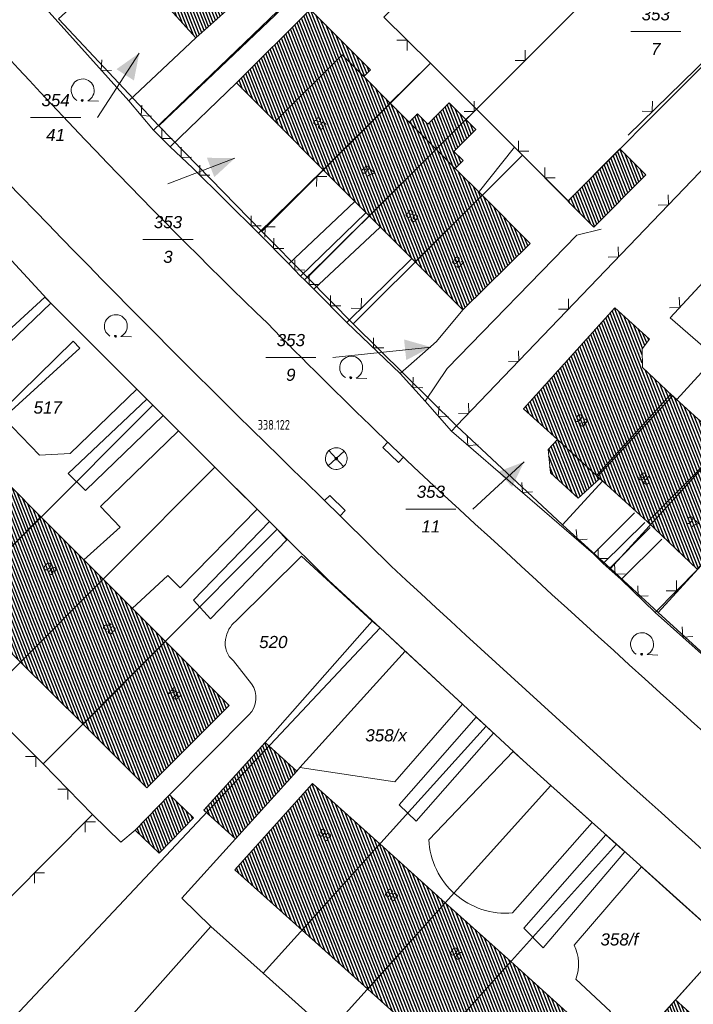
# Model space of a CAD drawing. Header units: metres. Extents: x 345144 to 348639, y 5629211 to 5635235.
# Tile 831 of 1056: x 347536 to 347583, y 5630599 to 5630667. Entities that reach past the tile are written whole.
import ezdxf
from ezdxf.enums import TextEntityAlignment as Align

# ---------------------------------------------------------------- set-up
doc = ezdxf.new("R2010")
doc.units = ezdxf.units.M
doc.header["$MEASUREMENT"] = 0
for name, color, linetype in [('028 Geländeform', 7, 'Continuous'), ('065-066 Ver_Entsorgung', 7, 'Continuous'), ('065-066 Ver_Entsorgung Ausg.', 7, 'Continuous'), ('081-083 Topographie', 7, 'Continuous'), ('AX Flurstück', 7, 'Continuous'), ('AX Gebäude', 7, 'Continuous'), ('Definitionslinie', 7, 'Continuous'), ('MG Präsentationsobjekt - Linie', 7, 'Continuous'), ('Präsentationsobjekt -Text (punktförmig)', 7, 'Continuous')]:
    doc.layers.add(name, color=color, linetype=linetype)
doc.styles.add('ARIAL', font='arial.ttf', dxfattribs={"height": 1})
doc.styles.add('ARIALIT', font='ariali.ttf', dxfattribs={"height": 1})
doc.styles.add('DIN-6776-IT', font='txt', dxfattribs={"height": 1})
pattern_1 = [(111.5294117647, (0, 0), (-0.186045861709, -0.07339575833), [])]

# ---------------------------------------------------------------- blocks, each defined once
blk = doc.blocks.new('alk_3504_nrw')
at = {"color": 134, "lineweight": 5, "true_color": 0x00b2b2, "flags": 128}
for points in [[(-0.729333, -0.684), (-0.707333, -0.707333), (0.707333, 0.707333)], [(-0.707333, 0.707333), (0.707333, -0.707333)]]:
    blk.add_lwpolyline(points, dxfattribs=at)
at = {"color": 134, "lineweight": 5, "true_color": 0x00b2b2}
for start, end in [(90, -90), (-90, 90)]:
    blk.add_arc((0, 0), 1, start, end, dxfattribs=at)
blk = doc.blocks.new('alk_043x_nrw')
h = blk.add_hatch(color=7)
edge = h.paths.add_edge_path(flags=0)
edge.add_arc((0, 0), 1, 180, 360, ccw=False)
edge.add_arc((0, 0), 1, 0, 180, ccw=False)
blk = doc.blocks.new('alk_7100_nrwx2')
at = {"true_color": 0x2e2e2e}
h = blk.add_hatch(color=250, dxfattribs=at)
edge = h.paths.add_edge_path(flags=0)
edge.add_arc((0.024073, -0.597267), 0.057254, 180, 360, ccw=False)
edge.add_arc((0.024073, -0.597267), 0.057255, 0, 180, ccw=False)
at = {"color": 250, "lineweight": 5, "true_color": 0x2e2e2e, "flags": 128}
blk.add_lwpolyline([(0.349382, -0.597267), (1, -0.597267)], dxfattribs=at)
at = {"color": 250, "lineweight": 5, "true_color": 0x2e2e2e}
for centre, radius, start, end in [((0.024073, 0.012362), 0.690995, -61.91481688, -118.08518312), ((0.024073, -0.597267), 0.057255, 0, 180), ((0.024073, -0.597267), 0.057254, 180, 0)]:
    blk.add_arc(centre, radius, start, end, dxfattribs=at)
blk = doc.blocks.new('swc_strasseneinlauf')
at = {"color": 7, "lineweight": 5, "flags": 128}
blk.add_lwpolyline([(-1, 0), (-1, -0.666667), (1, -0.666667), (1, 0)], dxfattribs=at)

msp = doc.modelspace()

# ---------------------------------------------------------------- hatches: boundary and pattern name
at = {"layer": 'AX Gebäude', "true_color": 0x4f4f4f}
h = msp.add_hatch(dxfattribs=at)
h.set_pattern_fill('_USER', color=251, scale=0.2, angle=111.52941176, style=0, pattern_type=0)
h.set_pattern_definition(pattern_1)
h.paths.add_polyline_path([(347546.342, 5630667.519), (347549.708, 5630670.555), (347550.545, 5630669.628), (347551.486, 5630668.586), (347548.124, 5630665.548)], flags=0)
h = msp.add_hatch(dxfattribs=at)
h.set_pattern_fill('_USER', color=251, scale=0.2, angle=111.52941176, style=0, pattern_type=0)
h.set_pattern_definition(pattern_1)
h.paths.add_polyline_path([(347553.612, 5630659.749), (347550.936, 5630662.432), (347556.045, 5630667.527), (347560.22, 5630663.34), (347559.758, 5630662.88), (347558.261, 5630664.383)], flags=0)
h = msp.add_hatch(dxfattribs=at)
h.set_pattern_fill('_USER', color=251, scale=0.2, angle=111.52941176, style=0, pattern_type=0)
h.set_pattern_definition(pattern_1)
h.paths.add_polyline_path([(347553.612, 5630659.749), (347558.261, 5630664.383), (347559.758, 5630662.88), (347561.589, 5630661.037), (347556.946, 5630656.405)], flags=0)
h = msp.add_hatch(dxfattribs=at)
h.set_pattern_fill('_USER', color=251, scale=0.2, angle=111.52941176, style=0, pattern_type=0)
h.set_pattern_definition(pattern_1)
h.paths.add_polyline_path([(347564.774, 5630657.837), (347560.135, 5630653.209), (347556.946, 5630656.405), (347561.589, 5630661.037), (347562.898, 5630659.723)], flags=0)
h = msp.add_hatch(dxfattribs=at)
h.set_pattern_fill('_USER', color=251, scale=0.2, angle=111.52941176, style=0, pattern_type=0)
h.set_pattern_definition(pattern_1)
h.paths.add_polyline_path([(347562.898, 5630659.723), (347563.478, 5630660.3), (347564.194, 5630659.58), (347565.675, 5630661.055), (347566.835, 5630659.891), (347564.774, 5630657.837)], flags=0)
h = msp.add_hatch(dxfattribs=at)
h.set_pattern_fill('_USER', color=251, scale=0.2, angle=111.52941176, style=0, pattern_type=0)
h.set_pattern_definition(pattern_1)
h.paths.add_polyline_path([(347564.774, 5630657.837), (347566.835, 5630659.891), (347567.527, 5630659.197), (347566.01, 5630657.685), (347566.639, 5630657.054), (347566.094, 5630656.511)], flags=0)
h = msp.add_hatch(dxfattribs=at)
h.set_pattern_fill('_USER', color=251, scale=0.2, angle=111.52941176, style=0, pattern_type=0)
h.set_pattern_definition(pattern_1)
h.paths.add_polyline_path([(347567.954, 5630654.642), (347563.316, 5630650.021), (347560.135, 5630653.209), (347564.774, 5630657.837), (347566.094, 5630656.511)], flags=0)
h = msp.add_hatch(dxfattribs=at)
h.set_pattern_fill('_USER', color=251, scale=0.2, angle=111.52941176, style=0, pattern_type=0)
h.set_pattern_definition(pattern_1)
h.paths.add_polyline_path([(347573.892, 5630654.239), (347577.513, 5630657.869), (347579.319, 5630656.07), (347575.703, 5630652.44)], flags=0)
h = msp.add_hatch(dxfattribs=at)
h.set_pattern_fill('_USER', color=251, scale=0.2, angle=111.52941176, style=0, pattern_type=0)
h.set_pattern_definition(pattern_1)
h.paths.add_polyline_path([(347567.954, 5630654.642), (347571.28, 5630651.296), (347566.63, 5630646.692), (347563.316, 5630650.021)], flags=0)
h = msp.add_hatch(dxfattribs=at)
h.set_pattern_fill('_USER', color=251, scale=0.2, angle=111.52941176, style=0, pattern_type=0)
h.set_pattern_definition(pattern_1)
h.paths.add_polyline_path([(347573.178, 5630637.707), (347570.835, 5630639.847), (347577.153, 5630646.845), (347579.566, 5630644.656), (347579.049, 5630644.006), (347579.067, 5630642.705), (347581.149, 5630640.749), (347575.967, 5630635.135)], flags=0)
h = msp.add_hatch(dxfattribs=at)
h.set_pattern_fill('_USER', color=251, scale=0.2, angle=111.52941176, style=0, pattern_type=0)
h.set_pattern_definition(pattern_1)
h.paths.add_polyline_path([(347584.084, 5630636.707), (347579.423, 5630632.003), (347576.116, 5630634.999), (347575.967, 5630635.135), (347581.149, 5630640.749), (347582.924, 5630639.134), (347583.93, 5630638.264), (347583.148, 5630637.36)], flags=0)
h = msp.add_hatch(dxfattribs=at)
h.set_pattern_fill('_USER', color=251, scale=0.2, angle=111.52941176, style=0, pattern_type=0)
h.set_pattern_definition(pattern_1)
h.paths.add_polyline_path([(347573.178, 5630637.707), (347575.967, 5630635.135), (347576.116, 5630634.999), (347574.616, 5630633.649), (347572.696, 5630635.408), (347572.531, 5630637.006)], flags=0)
h = msp.add_hatch(dxfattribs=at)
h.set_pattern_fill('_USER', color=251, scale=0.2, angle=111.52941176, style=0, pattern_type=0)
h.set_pattern_definition(pattern_1)
h.paths.add_polyline_path([(347531.633, 5630626.57), (347527.148, 5630631.024), (347532.927, 5630636.804), (347537.381, 5630632.338)], flags=0)
h = msp.add_hatch(dxfattribs=at)
h.set_pattern_fill('_USER', color=251, scale=0.2, angle=111.52941176, style=0, pattern_type=0)
h.set_pattern_definition(pattern_1)
h.paths.add_polyline_path([(347579.423, 5630632.003), (347584.084, 5630636.707), (347587.405, 5630633.649), (347582.863, 5630628.731)], flags=0)
h = msp.add_hatch(dxfattribs=at)
h.set_pattern_fill('_USER', color=251, scale=0.2, angle=111.52941176, style=0, pattern_type=0)
h.set_pattern_definition(pattern_1)
h.paths.add_polyline_path([(347541.691, 5630628.022), (347535.965, 5630622.275), (347531.633, 5630626.57), (347537.381, 5630632.338)], flags=0)
h = msp.add_hatch(dxfattribs=at)
h.set_pattern_fill('_USER', color=251, scale=0.2, angle=111.52941176, style=0, pattern_type=0)
h.set_pattern_definition(pattern_1)
h.paths.add_polyline_path([(347546.011, 5630623.696), (347540.301, 5630617.977), (347535.965, 5630622.275), (347541.691, 5630628.022)], flags=0)
h = msp.add_hatch(dxfattribs=at)
h.set_pattern_fill('_USER', color=251, scale=0.2, angle=111.52941176, style=0, pattern_type=0)
h.set_pattern_definition(pattern_1)
h.paths.add_polyline_path([(347546.011, 5630623.696), (347550.436, 5630619.261), (347544.731, 5630613.569), (347540.301, 5630617.977)], flags=0)
h = msp.add_hatch(dxfattribs=at)
h.set_pattern_fill('_USER', color=251, scale=0.2, angle=111.52941176, style=0, pattern_type=0)
h.set_pattern_definition(pattern_1)
h.paths.add_polyline_path([(347548.664, 5630612.011), (347552.918, 5630616.71), (347555.117, 5630614.718), (347550.863, 5630610.02)], flags=0)
h = msp.add_hatch(dxfattribs=at)
h.set_pattern_fill('_USER', color=251, scale=0.2, angle=111.52941176, style=0, pattern_type=0)
h.set_pattern_definition(pattern_1)
h.paths.add_polyline_path([(347555.489, 5630603.687), (347550.824, 5630607.878), (347556.211, 5630613.863), (347560.867, 5630609.672)], flags=0)
h = msp.add_hatch(dxfattribs=at)
h.set_pattern_fill('_USER', color=251, scale=0.2, angle=111.52941176, style=0, pattern_type=0)
h.set_pattern_definition(pattern_1)
h.paths.add_polyline_path([(347543.92, 5630610.621), (347546.3, 5630613.08), (347547.951, 5630611.483), (347545.57, 5630609.023)], flags=0)
h = msp.add_hatch(dxfattribs=at)
h.set_pattern_fill('_USER', color=251, scale=0.2, angle=111.52941176, style=0, pattern_type=0)
h.set_pattern_definition(pattern_1)
h.paths.add_polyline_path([(347555.489, 5630603.687), (347560.867, 5630609.672), (347565.403, 5630605.592), (347560.029, 5630599.611)], flags=0)
h = msp.add_hatch(dxfattribs=at)
h.set_pattern_fill('_USER', color=251, scale=0.2, angle=111.52941176, style=0, pattern_type=0)
h.set_pattern_definition(pattern_1)
h.paths.add_polyline_path([(347565.403, 5630605.592), (347569.939, 5630601.511), (347564.566, 5630595.538), (347560.029, 5630599.611)], flags=0)
h = msp.add_hatch(dxfattribs=at)
h.set_pattern_fill('_USER', color=251, scale=0.2, angle=111.52941176, style=0, pattern_type=0)
h.set_pattern_definition(pattern_1)
h.paths.add_polyline_path([(347569.939, 5630601.511), (347574.601, 5630597.315), (347569.226, 5630591.349), (347564.566, 5630595.538)], flags=0)
h = msp.add_hatch(dxfattribs=at)
h.set_pattern_fill('_USER', color=251, scale=0.2, angle=111.52941176, style=0, pattern_type=0)
h.set_pattern_definition(pattern_1)
h.paths.add_polyline_path([(347581.37, 5630598.873), (347583.196, 5630597.231), (347578.731, 5630592.268), (347576.905, 5630593.91)], flags=0)
at = {"layer": 'MG Präsentationsobjekt - Linie', "true_color": 0x5e5e5e}
for points in [[(347543.825321, 5630662.603108), (347542.615238, 5630663.383685), (347544.196, 5630664.506)], [(347549.3971, 5630655.899359), (347548.882562, 5630657.244294), (347550.821, 5630657.215)], [(347562.701381, 5630643.2133), (347562.550449, 5630644.645369), (347564.416, 5630644.118)], [(347570.037777, 5630634.417008), (347569.061016, 5630635.475091), (347570.872, 5630636.167)]]:
    msp.add_hatch(color=251, dxfattribs=at).paths.add_polyline_path(points, flags=0)

# ---------------------------------------------------------------- linework, layer by layer
at = {"layer": '081-083 Topographie', "color": 7, "linetype": 'Continuous', "lineweight": 5, "flags": 128}
for points in [[(347564.382, 5630663.794), (347561.15, 5630666.998), (347561.15, 5630666.998), (347576.249, 5630682.231)], [(347566.849, 5630659.893), (347567.568, 5630660.613), (347567.568, 5630660.613), (347582.116, 5630675.171)], [(347578.075, 5630658.814), (347592.168, 5630672.583)], [(347536.305, 5630669.186), (347543.468, 5630661.183), (347543.468, 5630661.183), (347545.186, 5630659.168), (347545.186, 5630659.168), (347546.337, 5630658.004), (347546.337, 5630658.004), (347547.879, 5630656.539), (347547.879, 5630656.539), (347552.459, 5630652.01)], [(347545.186, 5630659.168), (347556.092, 5630669.657)], [(347565.834, 5630638.279), (347566.193, 5630638.654), (347566.193, 5630638.654), (347595.556, 5630669.293)], [(347543.468, 5630661.183), (347548.12, 5630665.548)], [(347567.69, 5630654.813), (347570.216, 5630657.969), (347570.216, 5630657.969), (347567.568, 5630660.613), (347567.568, 5630660.613), (347564.382, 5630663.794), (347564.382, 5630663.794), (347561.459, 5630660.918)], [(347546.337, 5630658.004), (347550.936, 5630662.431)], [(347580.987, 5630646.139), (347595.912, 5630662.267)], [(347570.216, 5630657.969), (347570.748, 5630657.432), (347570.748, 5630657.432), (347573.863, 5630654.293)], [(347552.459, 5630652.01), (347556.95, 5630656.399)], [(347554.559, 5630649.891), (347559.134, 5630654.21)], [(347555.382, 5630649.042), (347559.91, 5630653.432)], [(347555.637, 5630648.785), (347560.131, 5630653.21)], [(347556.305, 5630648.129), (347560.899, 5630652.439)], [(347564.013, 5630640.376), (347565.537, 5630642.625), (347565.537, 5630642.625), (347574.533, 5630651.875), (347574.533, 5630651.875), (347576.223, 5630652.295)], [(347552.459, 5630652.01), (347554.559, 5630649.891), (347554.559, 5630649.891), (347555.382, 5630649.042), (347555.382, 5630649.042), (347555.637, 5630648.785), (347555.637, 5630648.785), (347556.305, 5630648.129), (347556.305, 5630648.129), (347558.593, 5630645.822)], [(347534.779, 5630639.208), (347537.274, 5630636.628), (347537.274, 5630636.628), (347539.404, 5630636.738), (347539.404, 5630636.738), (347544.019, 5630641.208), (347544.019, 5630641.208), (347540.185, 5630645.038), (347540.185, 5630645.038), (347538.06, 5630647.162), (347538.06, 5630647.162), (347537.643, 5630647.572), (347537.643, 5630647.572), (347522.16, 5630633.37)], [(347562.278, 5630642.293), (347564.806, 5630644.501), (347564.806, 5630644.501), (347566.63, 5630646.692)], [(347558.593, 5630645.822), (347562.278, 5630642.293), (347562.278, 5630642.293), (347564.013, 5630640.376), (347564.013, 5630640.376), (347565.834, 5630638.279)], [(347523.827, 5630629.063), (347539.603, 5630644.536), (347539.603, 5630644.536), (347540.071, 5630644.04), (347540.071, 5630644.04), (347534.779, 5630639.208)], [(347540.462, 5630634.172), (347545.843, 5630639.383), (347545.843, 5630639.383), (347545.128, 5630640.1), (347545.128, 5630640.1), (347544.725, 5630640.503), (347544.725, 5630640.503), (347539.263, 5630635.358), (347539.263, 5630635.358), (347540.462, 5630634.172)], [(347543.713, 5630625.994), (347546.176, 5630628.293), (347546.176, 5630628.293), (347547.026, 5630627.434), (347547.026, 5630627.434), (347552.357, 5630632.882), (347552.357, 5630632.882), (347549.436, 5630635.782), (347549.436, 5630635.782), (347546.914, 5630638.309), (347546.914, 5630638.309), (347541.515, 5630633.056), (347541.515, 5630633.056), (347542.864, 5630631.629), (347542.864, 5630631.629), (347540.346, 5630629.369)], [(347560.673, 5630638.232), (347563.207, 5630635.806)], [(347565.834, 5630638.279), (347575.673, 5630629.779), (347575.673, 5630629.779), (347576.357, 5630629.121), (347576.357, 5630629.121), (347576.768, 5630628.738), (347576.768, 5630628.738), (347577.593, 5630627.994), (347577.593, 5630627.994), (347579.948, 5630625.717)], [(347556.758, 5630633.758), (347561.657, 5630628.925)], [(347575.673, 5630629.779), (347578.531, 5630632.629)], [(347549.124, 5630625.274), (347554.419, 5630630.76), (347554.419, 5630630.76), (347553.764, 5630631.484), (347553.764, 5630631.484), (347553.216, 5630632.028), (347553.216, 5630632.028), (347547.951, 5630626.564), (347547.951, 5630626.564), (347549.124, 5630625.274)], [(347576.357, 5630629.121), (347579.228, 5630631.963)], [(347576.768, 5630628.738), (347579.604, 5630631.617)], [(347577.593, 5630627.994), (347580.424, 5630630.792)], [(347550.886, 5630625.122), (347555.429, 5630629.627), (347555.429, 5630629.627), (347560.345, 5630625.121)], [(347579.948, 5630625.717), (347582.91, 5630628.716)], [(347579.948, 5630625.717), (347583.782, 5630622.306), (347583.782, 5630622.306), (347585.215, 5630620.918), (347585.215, 5630620.918), (347587.177, 5630619.125)], [(347552.918, 5630616.709), (347560.345, 5630625.121)], [(347560.345, 5630625.121), (347560.901, 5630624.649), (347560.901, 5630624.649), (347562.628, 5630623.044)], [(347555.329, 5630614.965), (347561.907, 5630613.985), (347561.907, 5630613.985), (347566.596, 5630619.356), (347566.596, 5630619.356), (347562.628, 5630623.044)], [(347555.329, 5630614.965), (347562.628, 5630623.044)], [(347551.977, 5630620.782), (347550.723, 5630622.376)], [(347521.229, 5630607.498), (347532.949, 5630619.754), (347532.949, 5630619.754), (347537.543, 5630615.221), (347537.543, 5630615.221), (347540.952, 5630611.701), (347540.952, 5630611.701), (347529.367, 5630600.068), (347529.367, 5630600.068), (347528.958, 5630599.719)], [(347546.3, 5630613.079), (347551.795, 5630618.631)], [(347562.212, 5630612.393), (347563.38, 5630611.253), (347563.38, 5630611.253), (347568.755, 5630617.35), (347568.755, 5630617.35), (347568.23, 5630617.837), (347568.23, 5630617.837), (347567.556, 5630618.464), (347567.556, 5630618.464), (347562.212, 5630612.393)], [(347570.073, 5630604.89), (347575.586, 5630611.152), (347575.586, 5630611.152), (347572.726, 5630613.722), (347572.726, 5630613.722), (347570.805, 5630615.451), (347570.805, 5630615.451), (347570.116, 5630616.09), (347570.116, 5630616.09), (347564.271, 5630609.966)], [(347555.116, 5630614.718), (347555.329, 5630614.965)], [(347540.952, 5630611.701), (347542.922, 5630609.785), (347542.922, 5630609.785), (347543.92, 5630610.62)], [(347550.863, 5630610.019), (347547.141, 5630605.912), (347547.141, 5630605.912), (347549.164, 5630603.951), (347549.164, 5630603.951), (347552.794, 5630600.702), (347552.794, 5630600.702), (347561.88, 5630592.558), (347561.88, 5630592.558), (347565.5, 5630589.309), (347565.5, 5630589.309), (347567.812, 5630587.305), (347567.812, 5630587.305), (347568.074, 5630588.452), (347568.074, 5630588.452), (347575.54, 5630596.529), (347575.54, 5630596.529), (347576.867, 5630598.064), (347576.867, 5630598.064), (347574.451, 5630600.296)], [(347577.263, 5630609.645), (347577.852, 5630609.116), (347577.852, 5630609.116), (347572.197, 5630602.478), (347572.197, 5630602.478), (347570.85, 5630603.826), (347570.85, 5630603.826), (347576.543, 5630610.292), (347576.543, 5630610.292), (347577.263, 5630609.645)], [(347574.332, 5630602.652), (347579.01, 5630608.078), (347579.01, 5630608.078), (347581.444, 5630605.894), (347581.444, 5630605.894), (347584.891, 5630602.801), (347584.891, 5630602.801), (347581.365, 5630598.873)]]:
    msp.add_lwpolyline(points, dxfattribs=at)
at = {"layer": '081-083 Topographie', "color": 7, "linetype": 'Continuous', "lineweight": 5}
for centre, radius, start, end in [((347852.186, 5630955.277), 430.424024, -138.80031274, -134.02132144), ((348148.767, 5631244.926), 850.882893, -136.964333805, -134.087717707), ((347892.939, 5630980.947), 477.341105, -135.39772654, -134.11310721), ((348942.902, 5632125.441), 2030.411467, -132.805753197, -131.497319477), ((348767.6, 5631930.88), 1774.650766, -132.80756746, -131.35321025), ((347552.154, 5630623.591), 1.989155, 129.63212696, 172.69277534), ((347551.652, 5630623.553), 1.499457, 168.80996438, -128.28384926), ((347550.6, 5630619.815), 1.682225, -44.73507816, 35.07849799), ((347569.608, 5630610.212), 5.342666, -177.36091576, -85.00656721), ((347571.755, 5630601.34), 2.891081, -21.16841403, 26.98151486)]:
    msp.add_arc(centre, radius, start, end, dxfattribs=at)
at = {"layer": 'AX Flurstück', "color": 8, "linetype": 'Continuous', "lineweight": 13, "true_color": 0x808080, "flags": 128}
for points in [[(347575.96, 5630688.421), (347545.544, 5630659.457), (347538.601, 5630666.883), (347550.902, 5630678.041), (347553.919, 5630674.707), (347572.83, 5630691.91), (347575.96, 5630688.421)], [(347564.383, 5630663.795), (347552.692, 5630652.142), (347545.544, 5630659.457), (347575.96, 5630688.421), (347577.803, 5630686.324), (347579.194, 5630685.018), (347561.151, 5630666.998), (347564.383, 5630663.795)], [(347561.151, 5630666.998), (347579.194, 5630685.018), (347585.756, 5630678.787), (347555.854, 5630648.941), (347552.692, 5630652.142), (347564.383, 5630663.795), (347561.151, 5630666.998)], [(347555.854, 5630648.941), (347585.756, 5630678.787), (347592.168, 5630672.583), (347573.919, 5630654.253), (347570.749, 5630657.432), (347559.017, 5630645.741), (347555.854, 5630648.941)], [(347573.919, 5630654.253), (347592.168, 5630672.583), (347595.557, 5630669.293), (347566.194, 5630638.655), (347559.017, 5630645.741), (347570.749, 5630657.432), (347573.919, 5630654.253)], [(347584.891, 5630602.802), (347577.264, 5630609.646), (347572.726, 5630613.723), (347570.805, 5630615.452), (347568.23, 5630617.838), (347560.902, 5630624.65), (347557.333, 5630627.937), (347553.764, 5630631.484), (347549.436, 5630635.783), (347545.128, 5630640.101), (347538.06, 5630647.162), (347531.274, 5630654.503), (347527.132, 5630658.954), (347523.042, 5630663.453), (347516.593, 5630670.979)], [(347584.129, 5630643.41), (347581.448, 5630640.477), (347581.043, 5630640.853), (347575.89, 5630635.209), (347576.295, 5630634.832), (347573.53, 5630631.802), (347566.194, 5630638.655), (347595.557, 5630669.293), (347599.177, 5630665.794), (347580.987, 5630646.139), (347584.129, 5630643.41)], [(347538.601, 5630666.883), (347545.544, 5630659.457), (347552.692, 5630652.142), (347555.854, 5630648.941), (347559.017, 5630645.741), (347566.194, 5630638.655), (347573.53, 5630631.802), (347576.849, 5630628.765), (347580.168, 5630625.719), (347587.559, 5630618.964), (347594.973, 5630612.309), (347598.324, 5630609.311), (347601.674, 5630606.293), (347608.881, 5630599.946), (347616.069, 5630593.37), (347619.46, 5630590.38), (347622.811, 5630587.402)], [(347605.302, 5630659.901), (347576.849, 5630628.765), (347573.53, 5630631.802), (347576.295, 5630634.832), (347575.89, 5630635.209), (347581.043, 5630640.853), (347581.448, 5630640.477), (347584.129, 5630643.41), (347580.987, 5630646.139), (347599.177, 5630665.794), (347605.302, 5630659.901)], [(347576.849, 5630628.765), (347605.302, 5630659.901), (347608.022, 5630657.226), (347611.683, 5630653.913), (347593.085, 5630633.669), (347589.917, 5630636.38), (347580.168, 5630625.719), (347576.849, 5630628.765)], [(347514.57, 5630638.92), (347531.274, 5630654.503), (347538.06, 5630647.162), (347509.218, 5630619.484), (347505.201, 5630623.579), (347517.748, 5630635.246), (347514.57, 5630638.92)], [(347593.085, 5630633.669), (347611.683, 5630653.913), (347615.844, 5630650.177), (347587.559, 5630618.964), (347580.168, 5630625.719), (347589.917, 5630636.38), (347593.085, 5630633.669)], [(347509.218, 5630619.484), (347538.06, 5630647.162), (347545.128, 5630640.101), (347528.908, 5630623.838), (347525.475, 5630627.28), (347513.459, 5630615.249), (347509.218, 5630619.484)], [(347525.475, 5630627.28), (347528.908, 5630623.838), (347545.128, 5630640.101), (347549.436, 5630635.783), (347521.229, 5630607.498), (347513.459, 5630615.249), (347525.475, 5630627.28)], [(347521.229, 5630607.498), (347549.436, 5630635.783), (347553.764, 5630631.484), (347537.544, 5630615.222), (347540.953, 5630611.701), (347529.367, 5630600.068), (347528.959, 5630599.719), (347521.229, 5630607.498)], [(347537.544, 5630615.222), (347553.764, 5630631.484), (347557.333, 5630627.937), (347560.902, 5630624.65), (347533.324, 5630595.349), (347528.959, 5630599.719), (347529.367, 5630600.068), (347540.953, 5630611.701), (347537.544, 5630615.222)], [(347533.324, 5630595.349), (347560.902, 5630624.65), (347568.23, 5630617.838), (347552.794, 5630600.702), (347549.165, 5630603.951), (347537.912, 5630591.29), (347533.324, 5630595.349)], [(347572.726, 5630613.723), (347545.972, 5630583.998), (347537.912, 5630591.29), (347549.165, 5630603.951), (347552.794, 5630600.702), (347568.23, 5630617.838), (347570.805, 5630615.452), (347572.726, 5630613.723)], [(347565.5, 5630589.309), (347554.178, 5630576.63), (347545.972, 5630583.998), (347572.726, 5630613.723), (347577.264, 5630609.646), (347561.88, 5630592.558), (347565.5, 5630589.309)], [(347584.891, 5630602.802), (347558.175, 5630573.036), (347554.178, 5630576.63), (347565.5, 5630589.309), (347561.88, 5630592.558), (347577.264, 5630609.646), (347584.891, 5630602.802)], [(347592.47, 5630596), (347581.779, 5630584.085), (347579.231, 5630586.39), (347563.224, 5630568.508), (347558.175, 5630573.036), (347584.891, 5630602.802), (347592.47, 5630596)]]:
    msp.add_lwpolyline(points, dxfattribs=at)
at = {"layer": 'AX Gebäude', "color": 7, "linetype": 'Continuous', "lineweight": 5, "flags": 128}
for points in [[(347546.342, 5630667.519), (347549.708, 5630670.555), (347550.545, 5630669.628), (347551.486, 5630668.586), (347548.124, 5630665.548), (347546.342, 5630667.519)], [(347553.612, 5630659.749), (347550.936, 5630662.432), (347556.045, 5630667.527), (347560.22, 5630663.34), (347559.758, 5630662.88), (347558.261, 5630664.383), (347553.612, 5630659.749)], [(347553.612, 5630659.749), (347558.261, 5630664.383), (347559.758, 5630662.88), (347561.589, 5630661.037), (347556.946, 5630656.405), (347553.612, 5630659.749)], [(347564.774, 5630657.837), (347560.135, 5630653.209), (347556.946, 5630656.405), (347561.589, 5630661.037), (347562.898, 5630659.723), (347564.774, 5630657.837)], [(347562.898, 5630659.723), (347563.478, 5630660.3), (347564.194, 5630659.58), (347565.675, 5630661.055), (347566.835, 5630659.891), (347564.774, 5630657.837), (347562.898, 5630659.723)], [(347564.774, 5630657.837), (347566.835, 5630659.891), (347567.527, 5630659.197), (347566.01, 5630657.685), (347566.639, 5630657.054), (347566.094, 5630656.511), (347564.774, 5630657.837)], [(347567.954, 5630654.642), (347563.316, 5630650.021), (347560.135, 5630653.209), (347564.774, 5630657.837), (347566.094, 5630656.511), (347567.954, 5630654.642)], [(347573.892, 5630654.239), (347577.513, 5630657.869), (347579.319, 5630656.07), (347575.703, 5630652.44), (347573.892, 5630654.239)], [(347567.954, 5630654.642), (347571.28, 5630651.296), (347566.63, 5630646.692), (347563.316, 5630650.021), (347567.954, 5630654.642)], [(347573.178, 5630637.707), (347570.835, 5630639.847), (347577.153, 5630646.845), (347579.566, 5630644.656), (347579.049, 5630644.006), (347579.067, 5630642.705), (347581.149, 5630640.749), (347575.967, 5630635.135), (347573.178, 5630637.707)], [(347584.084, 5630636.707), (347579.423, 5630632.003), (347576.116, 5630634.999), (347575.967, 5630635.135), (347581.149, 5630640.749), (347582.924, 5630639.134), (347583.93, 5630638.264), (347583.148, 5630637.36), (347584.084, 5630636.707)], [(347573.178, 5630637.707), (347575.967, 5630635.135), (347576.116, 5630634.999), (347574.616, 5630633.649), (347572.696, 5630635.408), (347572.531, 5630637.006), (347573.178, 5630637.707)], [(347531.633, 5630626.57), (347527.148, 5630631.024), (347532.927, 5630636.804), (347537.381, 5630632.338), (347531.633, 5630626.57)], [(347579.423, 5630632.003), (347584.084, 5630636.707), (347587.405, 5630633.649), (347582.863, 5630628.731), (347579.423, 5630632.003)], [(347541.691, 5630628.022), (347535.965, 5630622.275), (347531.633, 5630626.57), (347537.381, 5630632.338), (347541.691, 5630628.022)], [(347546.011, 5630623.696), (347540.301, 5630617.977), (347535.965, 5630622.275), (347541.691, 5630628.022), (347546.011, 5630623.696)], [(347546.011, 5630623.696), (347550.436, 5630619.261), (347544.731, 5630613.569), (347540.301, 5630617.977), (347546.011, 5630623.696)], [(347548.664, 5630612.011), (347552.918, 5630616.71), (347555.117, 5630614.718), (347550.863, 5630610.02), (347548.664, 5630612.011)], [(347555.489, 5630603.687), (347550.824, 5630607.878), (347556.211, 5630613.863), (347560.867, 5630609.672), (347555.489, 5630603.687)], [(347543.92, 5630610.621), (347546.3, 5630613.08), (347547.951, 5630611.483), (347545.57, 5630609.023), (347543.92, 5630610.621)], [(347555.489, 5630603.687), (347560.867, 5630609.672), (347565.403, 5630605.592), (347560.029, 5630599.611), (347555.489, 5630603.687)], [(347565.403, 5630605.592), (347569.939, 5630601.511), (347564.566, 5630595.538), (347560.029, 5630599.611), (347565.403, 5630605.592)], [(347569.939, 5630601.511), (347574.601, 5630597.315), (347569.226, 5630591.349), (347564.566, 5630595.538), (347569.939, 5630601.511)], [(347581.37, 5630598.873), (347583.196, 5630597.231), (347578.731, 5630592.268), (347576.905, 5630593.91), (347581.37, 5630598.873)]]:
    msp.add_lwpolyline(points, dxfattribs=at)
at = {"layer": 'Definitionslinie', "color": 7, "linetype": 'Continuous', "lineweight": 5, "flags": 128}
for points in [[(347566.849, 5630659.893), (347567.568, 5630660.613), (347567.568, 5630660.613), (347582.116, 5630675.171)], [(347578.075, 5630658.814), (347592.168, 5630672.583)], [(347536.305, 5630669.186), (347543.468, 5630661.183)], [(347545.186, 5630659.168), (347556.092, 5630669.657)], [(347566.193, 5630638.654), (347595.556, 5630669.293)], [(347561.15, 5630666.998), (347564.382, 5630663.794)], [(347543.468, 5630661.183), (347548.12, 5630665.548)], [(347562.769, 5630664.689), (347562.766, 5630665.396), (347562.059, 5630665.393)], [(347562.769, 5630664.689), (347562.766, 5630665.396), (347562.059, 5630665.393)], [(347570.241, 5630663.995), (347570.948, 5630663.995), (347570.948, 5630664.702)], [(347570.241, 5630663.995), (347570.948, 5630663.995), (347570.948, 5630664.702)], [(347541.593, 5630664.028), (347541.554, 5630663.322), (347542.26, 5630663.283)], [(347541.593, 5630664.028), (347541.554, 5630663.322), (347542.26, 5630663.283)], [(347561.459, 5630660.918), (347564.382, 5630663.794)], [(347564.382, 5630663.794), (347567.568, 5630660.613), (347567.568, 5630660.613), (347570.216, 5630657.969)], [(347546.337, 5630658.004), (347550.936, 5630662.431)], [(347580.987, 5630646.139), (347595.912, 5630662.267)], [(347543.468, 5630661.183), (347545.186, 5630659.168)], [(347566.707, 5630660.458), (347567.414, 5630660.459), (347567.413, 5630661.166)], [(347566.707, 5630660.458), (347567.414, 5630660.459), (347567.413, 5630661.166)], [(347579.05, 5630660.465), (347579.757, 5630660.457), (347579.765, 5630661.164)], [(347579.05, 5630660.465), (347579.757, 5630660.457), (347579.765, 5630661.164)], [(347544.383, 5630660.88), (347544.327, 5630660.176), (347545.032, 5630660.119)], [(347544.383, 5630660.88), (347544.327, 5630660.176), (347545.032, 5630660.119)], [(347545.186, 5630659.168), (347546.337, 5630658.004)], [(347545.765, 5630659.293), (347545.762, 5630658.586), (347546.469, 5630658.582)], [(347545.765, 5630659.293), (347545.762, 5630658.586), (347546.469, 5630658.582)], [(347570.485, 5630658.408), (347570.482, 5630657.701), (347571.189, 5630657.697)], [(347570.485, 5630658.408), (347570.482, 5630657.701), (347571.189, 5630657.697)], [(347546.337, 5630658.004), (347547.879, 5630656.539)], [(347547.09, 5630657.978), (347547.108, 5630657.272), (347547.815, 5630657.29)], [(347547.09, 5630657.978), (347547.108, 5630657.272), (347547.815, 5630657.29)], [(347567.69, 5630654.813), (347570.216, 5630657.969)], [(347570.216, 5630657.969), (347570.748, 5630657.432)], [(347570.748, 5630657.432), (347573.863, 5630654.293)], [(347547.879, 5630656.539), (347552.459, 5630652.01)], [(347548.387, 5630656.739), (347548.391, 5630656.032), (347549.098, 5630656.036)], [(347548.387, 5630656.739), (347548.391, 5630656.032), (347549.098, 5630656.036)], [(347552.459, 5630652.01), (347556.95, 5630656.399)], [(347572.308, 5630656.57), (347572.306, 5630655.863), (347573.013, 5630655.86)], [(347572.308, 5630656.57), (347572.306, 5630655.863), (347573.013, 5630655.86)], [(347557.2, 5630655.944), (347556.492, 5630655.952), (347556.484, 5630655.245)], [(347557.2, 5630655.944), (347556.492, 5630655.952), (347556.484, 5630655.245)], [(347554.559, 5630649.891), (347559.134, 5630654.21)], [(347580.168, 5630653.959), (347580.875, 5630653.974), (347580.86, 5630654.68)], [(347580.168, 5630653.959), (347580.875, 5630653.974), (347580.86, 5630654.68)], [(347555.382, 5630649.042), (347559.91, 5630653.432)], [(347551.943, 5630653.224), (347551.947, 5630652.517), (347552.654, 5630652.521)], [(347551.943, 5630653.224), (347551.947, 5630652.517), (347552.654, 5630652.521)], [(347555.637, 5630648.785), (347560.131, 5630653.21)], [(347553.624, 5630652.449), (347552.917, 5630652.457), (347552.908, 5630651.75)], [(347553.624, 5630652.449), (347552.917, 5630652.457), (347552.908, 5630651.75)], [(347556.305, 5630648.129), (347560.899, 5630652.439)], [(347574.533, 5630651.875), (347576.223, 5630652.295)], [(347552.459, 5630652.01), (347554.559, 5630649.891)], [(347553.512, 5630651.658), (347553.509, 5630650.951), (347554.216, 5630650.947)], [(347553.512, 5630651.658), (347553.509, 5630650.951), (347554.216, 5630650.947)], [(347565.537, 5630642.625), (347574.533, 5630651.875)], [(347576.708, 5630650.349), (347577.415, 5630650.364), (347577.4, 5630651.071)], [(347576.708, 5630650.349), (347577.415, 5630650.364), (347577.4, 5630651.071)], [(347554.981, 5630650.174), (347554.971, 5630649.467), (347555.678, 5630649.456)], [(347554.981, 5630650.174), (347554.971, 5630649.467), (347555.678, 5630649.456)], [(347558.593, 5630645.822), (347563.081, 5630650.258)], [(347554.559, 5630649.891), (347555.382, 5630649.042)], [(347555.382, 5630649.042), (347555.637, 5630648.785)], [(347555.637, 5630648.785), (347556.305, 5630648.129)], [(347555.965, 5630649.164), (347555.971, 5630648.457), (347556.678, 5630648.463)], [(347555.965, 5630649.164), (347555.971, 5630648.457), (347556.678, 5630648.463)], [(347556.305, 5630648.129), (347558.593, 5630645.822)], [(347522.16, 5630633.37), (347537.643, 5630647.572)], [(347537.643, 5630647.572), (347538.06, 5630647.162)], [(347557.452, 5630647.683), (347557.449, 5630646.976), (347558.156, 5630646.973)], [(347557.452, 5630647.683), (347557.449, 5630646.976), (347558.156, 5630646.973)], [(347558.878, 5630646.807), (347559.585, 5630646.803), (347559.589, 5630647.51)], [(347573.248, 5630646.739), (347573.955, 5630646.754), (347573.94, 5630647.461)], [(347573.248, 5630646.739), (347573.955, 5630646.754), (347573.94, 5630647.461)], [(347580.951, 5630646.836), (347581.657, 5630646.864), (347581.63, 5630647.57)], [(347580.951, 5630646.836), (347581.657, 5630646.864), (347581.63, 5630647.57)], [(347538.06, 5630647.162), (347540.185, 5630645.038)], [(347564.806, 5630644.501), (347566.63, 5630646.692)], [(347558.593, 5630645.822), (347562.278, 5630642.293)], [(347523.827, 5630629.063), (347539.603, 5630644.536)], [(347539.603, 5630644.536), (347540.071, 5630644.04)], [(347540.185, 5630645.038), (347544.019, 5630641.208)], [(347560.42, 5630644.764), (347560.436, 5630644.058), (347561.142, 5630644.073)], [(347560.42, 5630644.764), (347560.436, 5630644.058), (347561.142, 5630644.073)], [(347534.779, 5630639.208), (347540.071, 5630644.04)], [(347562.278, 5630642.293), (347564.806, 5630644.501)], [(347569.789, 5630643.129), (347570.496, 5630643.144), (347570.481, 5630643.851)], [(347569.789, 5630643.129), (347570.496, 5630643.144), (347570.481, 5630643.851)], [(347564.013, 5630640.376), (347565.537, 5630642.625)], [(347562.278, 5630642.293), (347564.013, 5630640.376)], [(347563.181, 5630642.041), (347563.146, 5630641.335), (347563.852, 5630641.299)], [(347563.181, 5630642.041), (347563.146, 5630641.335), (347563.852, 5630641.299)], [(347539.404, 5630636.738), (347544.019, 5630641.208)], [(347539.263, 5630635.358), (347544.725, 5630640.503)], [(347544.725, 5630640.503), (347545.128, 5630640.1)], [(347545.128, 5630640.1), (347545.843, 5630639.383)], [(347564.013, 5630640.376), (347565.834, 5630638.279)], [(347564.973, 5630640.033), (347564.924, 5630639.328), (347565.629, 5630639.278)], [(347564.973, 5630640.033), (347564.924, 5630639.328), (347565.629, 5630639.278)], [(347566.329, 5630639.519), (347567.036, 5630639.534), (347567.021, 5630640.241)], [(347566.329, 5630639.519), (347567.036, 5630639.534), (347567.021, 5630640.241)], [(347534.779, 5630639.208), (347537.274, 5630636.628)], [(347540.462, 5630634.172), (347545.843, 5630639.383)], [(347565.834, 5630638.279), (347566.193, 5630638.654)], [(347541.515, 5630633.056), (347546.914, 5630638.309)], [(347546.914, 5630638.309), (347549.436, 5630635.782)], [(347560.673, 5630638.232), (347563.207, 5630635.806)], [(347565.834, 5630638.279), (347575.673, 5630629.779)], [(347566.918, 5630638.003), (347566.97, 5630637.298), (347567.675, 5630637.349)], [(347566.918, 5630638.003), (347566.97, 5630637.298), (347567.675, 5630637.349)], [(347537.274, 5630636.628), (347539.404, 5630636.738)], [(347549.436, 5630635.782), (347552.357, 5630632.882)], [(347539.263, 5630635.358), (347540.462, 5630634.172)], [(347570.702, 5630634.734), (347570.754, 5630634.029), (347571.459, 5630634.081)], [(347570.702, 5630634.734), (347570.754, 5630634.029), (347571.459, 5630634.081)], [(347556.758, 5630633.758), (347561.657, 5630628.925)], [(347541.515, 5630633.056), (347542.864, 5630631.629)], [(347547.026, 5630627.434), (347552.357, 5630632.882)], [(347575.673, 5630629.779), (347578.531, 5630632.629)], [(347540.346, 5630629.369), (347542.864, 5630631.629)], [(347547.951, 5630626.564), (347553.216, 5630632.028)], [(347553.216, 5630632.028), (347553.764, 5630631.484)], [(347576.357, 5630629.121), (347579.228, 5630631.963)], [(347576.768, 5630628.738), (347579.604, 5630631.617)], [(347553.764, 5630631.484), (347554.419, 5630630.76)], [(347574.486, 5630631.466), (347574.537, 5630630.76), (347575.242, 5630630.812)], [(347574.486, 5630631.466), (347574.537, 5630630.76), (347575.242, 5630630.812)], [(347549.124, 5630625.274), (347554.419, 5630630.76)], [(347577.593, 5630627.994), (347580.424, 5630630.792)], [(347550.886, 5630625.122), (347555.429, 5630629.627)], [(347555.429, 5630629.627), (347560.345, 5630625.121)], [(347575.673, 5630629.779), (347576.357, 5630629.121)], [(347576.001, 5630630.157), (347576.015, 5630629.45), (347576.722, 5630629.464)], [(347576.001, 5630630.157), (347576.015, 5630629.45), (347576.722, 5630629.464)], [(347576.357, 5630629.121), (347576.768, 5630628.738)], [(347577.144, 5630629.072), (347577.181, 5630628.366), (347577.887, 5630628.402)], [(347577.144, 5630629.072), (347577.181, 5630628.366), (347577.887, 5630628.402)], [(347543.713, 5630625.994), (347546.176, 5630628.293)], [(347546.176, 5630628.293), (347547.026, 5630627.434)], [(347576.768, 5630628.738), (347577.593, 5630627.994)], [(347579.948, 5630625.717), (347582.91, 5630628.716)], [(347577.593, 5630627.994), (347579.948, 5630625.717)], [(347578.759, 5630627.563), (347578.771, 5630626.856), (347579.478, 5630626.867)], [(347578.759, 5630627.563), (347578.771, 5630626.856), (347579.478, 5630626.867)], [(347580.722, 5630627.212), (347581.429, 5630627.217), (347581.425, 5630627.924)], [(347580.722, 5630627.212), (347581.429, 5630627.217), (347581.425, 5630627.924)], [(347547.951, 5630626.564), (347549.124, 5630625.274)], [(347579.948, 5630625.717), (347583.782, 5630622.306)], [(347552.918, 5630616.709), (347560.345, 5630625.121)], [(347560.345, 5630625.121), (347560.901, 5630624.649)], [(347581.824, 5630624.717), (347581.865, 5630624.012), (347582.571, 5630624.053)], [(347581.824, 5630624.717), (347581.865, 5630624.012), (347582.571, 5630624.053)], [(347560.901, 5630624.649), (347562.628, 5630623.044)], [(347555.329, 5630614.965), (347562.628, 5630623.044)], [(347562.628, 5630623.044), (347566.596, 5630619.356)], [(347550.723, 5630622.376), (347551.977, 5630620.782)], [(347532.949, 5630619.754), (347537.543, 5630615.221)], [(347561.907, 5630613.985), (347566.596, 5630619.356)], [(347546.3, 5630613.079), (347551.795, 5630618.631)], [(347562.212, 5630612.393), (347567.556, 5630618.464)], [(347567.556, 5630618.464), (347568.23, 5630617.837)], [(347563.38, 5630611.253), (347568.755, 5630617.35)], [(347568.23, 5630617.837), (347568.755, 5630617.35)], [(347564.271, 5630609.966), (347570.116, 5630616.09)], [(347570.116, 5630616.09), (347570.805, 5630615.451)], [(347537.03, 5630615.024), (347537.026, 5630615.732), (347536.318, 5630615.727)], [(347537.03, 5630615.024), (347537.026, 5630615.732), (347536.318, 5630615.727)], [(347537.543, 5630615.221), (347540.952, 5630611.701)], [(347570.805, 5630615.451), (347572.726, 5630613.722)], [(347555.116, 5630614.718), (347555.329, 5630614.965)], [(347555.329, 5630614.965), (347561.907, 5630613.985)], [(347539.236, 5630612.754), (347539.248, 5630613.461), (347538.54, 5630613.472)], [(347539.236, 5630612.754), (347539.248, 5630613.461), (347538.54, 5630613.472)], [(347572.726, 5630613.722), (347575.586, 5630611.152)], [(347562.212, 5630612.393), (347563.38, 5630611.253)], [(347529.367, 5630600.068), (347540.952, 5630611.701)], [(347541.159, 5630611.2), (347540.452, 5630611.199), (347540.453, 5630610.492)], [(347541.159, 5630611.2), (347540.452, 5630611.199), (347540.453, 5630610.492)], [(347540.952, 5630611.701), (347542.922, 5630609.785)], [(347570.073, 5630604.89), (347575.586, 5630611.152)], [(347542.922, 5630609.785), (347543.92, 5630610.62)], [(347547.141, 5630605.912), (347550.863, 5630610.019)], [(347570.85, 5630603.826), (347576.543, 5630610.292)], [(347576.543, 5630610.292), (347577.263, 5630609.645)], [(347572.197, 5630602.478), (347577.852, 5630609.116)], [(347577.263, 5630609.645), (347577.852, 5630609.116)], [(347537.631, 5630607.657), (347536.924, 5630607.656), (347536.925, 5630606.949)], [(347537.631, 5630607.657), (347536.924, 5630607.656), (347536.925, 5630606.949)], [(347574.332, 5630602.652), (347579.01, 5630608.078)], [(347579.01, 5630608.078), (347581.444, 5630605.894)], [(347547.141, 5630605.912), (347549.164, 5630603.951)], [(347581.444, 5630605.894), (347584.891, 5630602.801)], [(347549.164, 5630603.951), (347552.794, 5630600.702)], [(347570.85, 5630603.826), (347572.197, 5630602.478)], [(347581.365, 5630598.873), (347584.891, 5630602.801)], [(347552.794, 5630600.702), (347561.88, 5630592.558)], [(347574.451, 5630600.296), (347576.867, 5630598.064)]]:
    msp.add_lwpolyline(points, dxfattribs=at)
at = {"layer": 'Definitionslinie', "color": 7, "linetype": 'Continuous', "lineweight": 5}
for centre, radius, start, end in [((347852.186, 5630955.277), 430.424024, -138.80031274, -134.02132144), ((348148.767, 5631244.926), 850.882893, -136.964333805, -134.087717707), ((347892.939, 5630980.947), 477.341105, -135.39772654, -134.11310721), ((348942.902, 5632125.441), 2030.411467, -132.805753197, -131.497319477), ((348767.6, 5631930.88), 1774.650766, -132.80756746, -131.35321025), ((347552.154, 5630623.591), 1.989155, 129.63212696, 172.69277534), ((347551.652, 5630623.553), 1.499507, 168.80996438, -128.28384926), ((347550.6, 5630619.815), 1.682225, -44.73507816, 35.07849799), ((347569.608, 5630610.212), 5.342666, -177.36091576, -85.00656721), ((347571.755, 5630601.34), 2.891759, -21.16841403, 26.98151486)]:
    msp.add_arc(centre, radius, start, end, dxfattribs=at)
at = {"layer": 'MG Präsentationsobjekt - Linie', "color": 251, "linetype": 'Continuous', "lineweight": 13, "true_color": 0x5e5e5e, "flags": 128}
for points in [[(347544.196, 5630664.506), (347541.31, 5630660.032)], [(347550.821, 5630657.215), (347546.184, 5630655.441)], [(347564.416, 5630644.118), (347557.613, 5630643.401)], [(347570.872, 5630636.167), (347567.32, 5630632.888)]]:
    msp.add_lwpolyline(points, dxfattribs=at)
at = {"layer": 'Präsentationsobjekt -Text (punktförmig)', "color": 251, "linetype": 'Continuous', "lineweight": 13, "true_color": 0x5e5e5e, "flags": 128}
for points in [[(347578.2574, 5630665.98752), (347581.7386, 5630665.98752)], [(347536.6554, 5630660.03152), (347540.1366, 5630660.03152)], [(347544.4434, 5630651.57952), (347547.9246, 5630651.57952)], [(347552.9584, 5630643.40052), (347556.4396, 5630643.40052)], [(347562.6654, 5630632.88752), (347566.1466, 5630632.88752)]]:
    msp.add_lwpolyline(points, dxfattribs=at)

# ---------------------------------------------------------------- block references
at = {"layer": '028 Geländeform', "xscale": 0.125, "yscale": 0.125, "rotation": -2.326094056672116}
msp.add_blockref('alk_043x_nrw', (347557.849, 5630636.386), dxfattribs=at)
at = {"layer": '065-066 Ver_Entsorgung', "xscale": 0.75, "yscale": 0.75, "rotation": -2.326094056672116}
msp.add_blockref('alk_3504_nrw', (347557.849, 5630636.386), dxfattribs=at)
at = {"layer": '065-066 Ver_Entsorgung Ausg.', "xscale": 0.75, "yscale": 0.75}
for p, rotation in [((347561.963, 5630636.997), -43.6360646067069), ((347557.579, 5630632.948), 135.5929832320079)]:
    msp.add_blockref('swc_strasseneinlauf', p, dxfattribs=dict(at, rotation=rotation))
at = {"layer": '081-083 Topographie', "xscale": 1.15275, "yscale": 1.15275, "rotation": -2.326094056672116}
for p in [(347540.245, 5630661.899), (347542.541, 5630645.554), (347558.855, 5630642.677), (347579.019, 5630623.504)]:
    msp.add_blockref('alk_7100_nrwx2', p, dxfattribs=at)

# ---------------------------------------------------------------- texts
at = {"layer": '065-066 Ver_Entsorgung Ausg.', "color": 134, "true_color": 0x00b2b2, "style": 'DIN-6776-IT', "width": 0.8}
msp.add_text('338.122', height=0.6762, dxfattribs=at).set_placement((347552.405, 5630638.39))
at = {"layer": 'Präsentationsobjekt -Text (punktförmig)', "color": 8, "true_color": 0x808080, "style": 'ARIALIT'}
for s, p in [('353', (347579.998, 5630667.19088)), ('7', (347579.998, 5630664.78416)), ('354', (347538.396, 5630661.23488)), ('41', (347538.396, 5630658.82816)), ('353', (347546.184, 5630652.78288)), ('3', (347546.184, 5630650.37616)), ('353', (347554.699, 5630644.60388)), ('9', (347554.699, 5630642.19716)), ('517', (347537.848, 5630639.925)), ('353', (347564.406, 5630634.09088)), ('11', (347564.406, 5630631.68416)), ('520', (347553.485, 5630623.671)), ('358/x', (347561.301, 5630617.202)), ('358/f', (347577.471, 5630603.051))]:
    msp.add_text(s, height=0.8421, dxfattribs=at).set_placement(p, align=Align.MIDDLE_CENTER)
at = {"layer": 'Präsentationsobjekt -Text (punktförmig)', "color": 7, "style": 'ARIAL'}
for s, height, rotation, p in [('85', 0.5894701, -42.58137907, (347556.499, 5630659.402)), ('87', 0.5894701, -42.58137907, (347559.844, 5630656.049)), ('89', 0.5894701, -42.58137907, (347562.902, 5630652.984)), ('91', 0.5894701, -42.58137907, (347566.122, 5630649.753)), ('93', 0.5894698, -40.28956222, (347574.629, 5630638.807)), ('95', 0.58947, -39.71659237, (347579.054, 5630634.767)), ('97', 0.5894698, -40.86250437, (347582.32, 5630631.732)), ('80', 0.5894701, 137.50988238, (347538.2, 5630628.972)), ('82', 0.5894701, 137.50988238, (347542.314, 5630624.852)), ('84', 0.5894701, 137.5098824, (347546.848, 5630620.31)), ('86', 0.5894698, 140.37465553, (347557.234, 5630610.521)), ('88', 0.5894698, 140.3746555, (347561.864, 5630606.354)), ('90', 0.5894698, 140.3746555, (347566.377, 5630602.294))]:
    msp.add_text(s, height=height, rotation=rotation, dxfattribs=at).set_placement(p, align=Align.CENTER)

doc.saveas('drawing.dxf')
